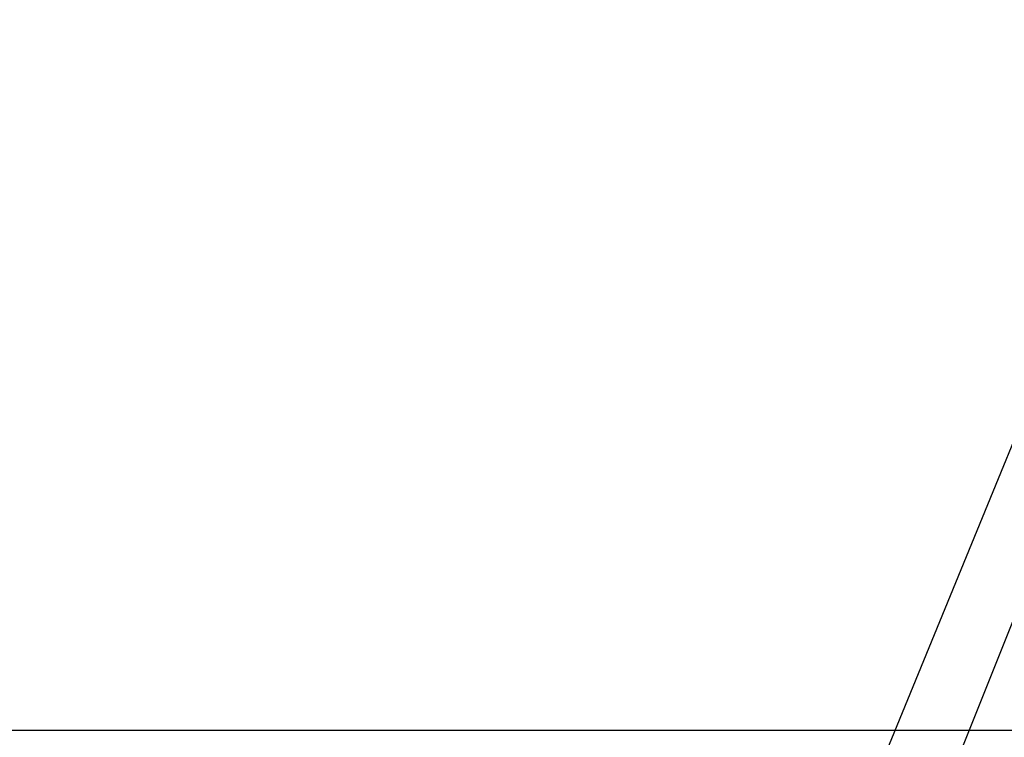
# Model space of a CAD drawing. Header units: feet. Extents: x -79 to 198, y -22 to 181.
# Tile 970 of 982: x 130.553 to 130.75, y 144.941 to 145.084. Entities that reach past the tile are written whole.
import ezdxf

# ---------------------------------------------------------------- set-up
doc = ezdxf.new("R2010")
doc.units = ezdxf.units.FT
doc.layers.add('A-AREA-UNIDAD', color=30, linetype='CONTINUOUS')
doc.layers.add('A-LINEA', color=7, linetype='CONTINUOUS')

msp = doc.modelspace()

# ---------------------------------------------------------------- linework, layer by layer
at = {"layer": 'A-AREA-UNIDAD'}
msp.add_lwpolyline([(137.088, 126.2044), (136.16, 134.0622), (134.688, 143.2533), (134.048, 143.2889), (134, 143.5378), (130.912, 144.9422), (130.4, 144.9422), (130.208, 145.2622), (127.168, 146.4889), (126.672, 146.4889), (126.64, 146.7022), (123.52, 147.8578), (122.88, 147.8933), (122.848, 148.0889), (115.808, 150.2578)], dxfattribs=at)
at = {"layer": 'A-LINEA'}
for points in [[(130.5867, 144.5511), (130.3067, 144.6578), (130.5333, 145.1911), (130.8, 145.0844), (130.5867, 144.5511)], [(130.5867, 144.5511), (130.3067, 144.6578), (130.5333, 145.1911), (130.8, 145.0844), (130.5867, 144.5511)], [(130.5733, 144.5644), (130.32, 144.6711), (130.5333, 145.1778), (130.7867, 145.0844), (130.5733, 144.5644)], [(130.5733, 144.5644), (130.32, 144.6711), (130.5333, 145.1778), (130.7867, 145.0844), (130.5733, 144.5644)]]:
    msp.add_lwpolyline(points, dxfattribs=at)

doc.saveas('drawing.dxf')
